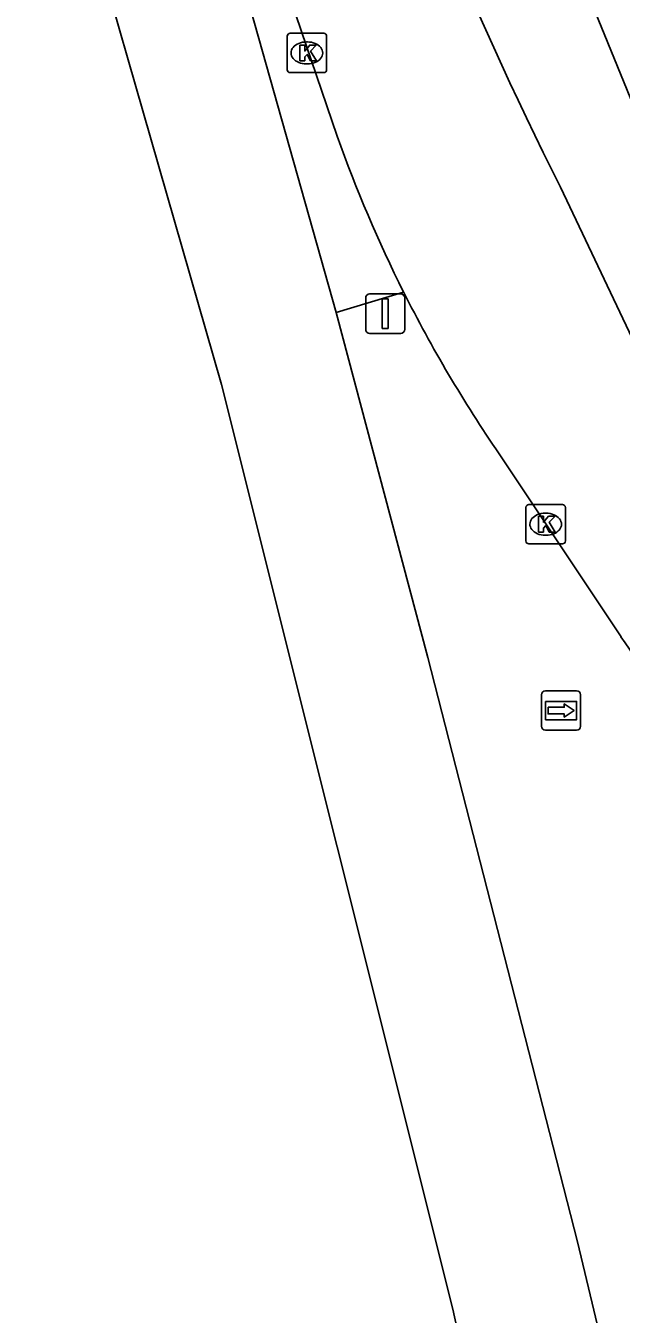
# Model space of a CAD drawing. Extents: x 163010 to 163853, y 382793 to 383982.
# Drawn here: x 163088.77 to 163103.88, y 383748.16 to 383780.87 of the extents above; entities that cross this region are included whole.
import ezdxf

# ---------------------------------------------------------------- set-up
doc = ezdxf.new("R2010")
doc.units = 0
for name, color, linetype in [('IMGEO_Berm_open', 7, 'Continuous'), ('IMGEO_Kolk', 7, 'Continuous'), ('IMGEO_Rijbaan_lokaal_gesloten', 7, 'Continuous'), ('IMGEO_Rijbaan_regionaal_gesloten', 7, 'Continuous'), ('IMGEO_Verkeersbordpaal', 7, 'Continuous'), ('IMGEO_Wegwijzer', 7, 'Continuous')]:
    doc.layers.add(name, color=color, linetype=linetype)

msp = doc.modelspace()

# ---------------------------------------------------------------- linework, layer by layer
at = {"layer": 'IMGEO_Berm_open'}
msp.add_lwpolyline([(163096.65, 383773.589), (163098.359, 383774.107)], dxfattribs=at)
at = {"layer": 'IMGEO_Kolk'}
for p, q in [((163095.405, 383779.75), (163095.405, 383780.602)), ((163095.48, 383780.676), (163096.332, 383780.676)), ((163096.406, 383780.602), (163096.406, 383779.75)), ((163095.893, 383780.456), (163095.918, 383780.456)), ((163096.332, 383779.676), (163095.48, 383779.676)), ((163095.916, 383779.896), (163095.891, 383779.896)), ((163101.463, 383767.787), (163101.463, 383768.639)), ((163101.538, 383768.713), (163102.39, 383768.713)), ((163102.464, 383768.639), (163102.464, 383767.787)), ((163101.951, 383768.493), (163101.976, 383768.493)), ((163101.974, 383767.933), (163101.949, 383767.933)), ((163102.39, 383767.713), (163101.538, 383767.713))]:
    msp.add_line(p, q, dxfattribs=at)
for points in [[(163095.405, 383779.75), (163095.405, 383780.602)], [(163095.48, 383780.676), (163096.332, 383780.676)], [(163096.406, 383780.602), (163096.406, 383779.75)], [(163095.726, 383780.376), (163095.849, 383780.376), (163095.849, 383780.225), (163095.979, 383780.376), (163096.143, 383780.376), (163095.997, 383780.225), (163096.15, 383779.976), (163095.998, 383779.976), (163095.913, 383780.14), (163095.849, 383780.073), (163095.849, 383779.976), (163095.726, 383779.976), (163095.726, 383780.376)], [(163096.332, 383779.676), (163095.48, 383779.676)], [(163101.463, 383767.787), (163101.463, 383768.639)], [(163101.538, 383768.713), (163102.39, 383768.713)], [(163102.464, 383768.639), (163102.464, 383767.787)], [(163101.784, 383768.413), (163101.907, 383768.413), (163101.907, 383768.262), (163102.037, 383768.413), (163102.201, 383768.413), (163102.055, 383768.262), (163102.208, 383768.013), (163102.056, 383768.013), (163101.971, 383768.177), (163101.907, 383768.11), (163101.907, 383768.013), (163101.784, 383768.013), (163101.784, 383768.413)], [(163102.39, 383767.713), (163101.538, 383767.713)]]:
    msp.add_lwpolyline(points, dxfattribs=at)
for centre, start, end in [((163095.482, 383780.6), 91.552, 178.448), ((163095.482, 383780.6), 91.552, 178.448), ((163096.33, 383780.6), 1.552, 88.448), ((163096.33, 383780.6), 1.552, 88.448), ((163095.482, 383779.752), 181.552, 268.448), ((163095.482, 383779.752), 181.552, 268.448), ((163096.33, 383779.752), 271.552, 358.448), ((163096.33, 383779.752), 271.552, 358.448), ((163101.54, 383768.637), 91.552, 178.448), ((163101.54, 383768.637), 91.552, 178.448), ((163102.388, 383768.637), 1.552, 88.448), ((163102.388, 383768.637), 1.552, 88.448), ((163101.54, 383767.789), 181.552, 268.448), ((163101.54, 383767.789), 181.552, 268.448), ((163102.388, 383767.789), 271.552, 358.448), ((163102.388, 383767.789), 271.552, 358.448)]:
    msp.add_arc(centre, 0.0765, start, end, dxfattribs=at)
for centre, major_axis, ratio, start_param, end_param in [((163095.892, 383780.176), (-0.387, 0.002), 0.722429, 4.712389, 7.853982), ((163095.917, 383780.176), (-0.39, 0.002), 0.717154, 1.570796, 4.712389), ((163101.95, 383768.213), (-0.387, 0.002), 0.722429, 4.712389, 7.853982), ((163101.975, 383768.213), (-0.39, 0.002), 0.717154, 1.570796, 4.712389)]:
    msp.add_ellipse(centre, major_axis=major_axis, ratio=ratio, start_param=start_param, end_param=end_param, dxfattribs=at)
at = {"layer": 'IMGEO_Rijbaan_lokaal_gesloten'}
for points in [[(163091.501, 383795.118), (163095.232, 383782.297), (163096.675, 383778.059)], [(163104.597, 383777.84), (163099.727, 383789.784)], [(163102.339, 383776.768), (163107.571, 383765.751), (163109.751, 383766.971)], [(163100.783, 383770.001), (163103.876, 383765.356)]]:
    msp.add_lwpolyline(points, dxfattribs=at)
for centre, radius, start, end in [((163193.972, 383822.714), 102.507, 197.84722, 206.62994), ((163129.49, 383789.707), 34.821, 199.543, 206.616), ((163129.703, 383789.843), 35.072, 206.658, 214.4534), ((163092.346, 383757.166), 14.142, 10.8493, 35.3877)]:
    msp.add_arc(centre, radius, start, end, dxfattribs=at)
at = {"layer": 'IMGEO_Rijbaan_regionaal_gesloten'}
for points in [[(163096.65, 383773.589), (163094.19, 383782.316), (163090.567, 383794.791)], [(163124.134, 383638.055), (163122.891, 383644.423), (163116.136, 383673.057), (163105.471, 383721.431), (163099.604, 383748.287), (163093.737, 383771.763), (163088.772, 383789.05)], [(163120.81, 383669.01), (163120.407, 383670.897), (163117.203, 383685.871), (163113.88, 383701.029), (163107.239, 383731.196), (163106.226, 383735.552), (163102.774, 383750), (163098.97, 383764.833), (163096.65, 383773.589)]]:
    msp.add_lwpolyline(points, dxfattribs=at)
at = {"layer": 'IMGEO_Verkeersbordpaal'}
for p, q in [((163097.397, 383773.157), (163097.397, 383773.957)), ((163097.397, 383773.957), (163097.397, 383773.157)), ((163097.497, 383774.057), (163098.287, 383774.057)), ((163098.287, 383774.057), (163097.497, 383774.057)), ((163098.387, 383773.957), (163098.387, 383773.157)), ((163098.387, 383773.157), (163098.387, 383773.957)), ((163098.287, 383773.057), (163097.497, 383773.057)), ((163097.497, 383773.057), (163098.287, 383773.057))]:
    msp.add_line(p, q, dxfattribs=at)
msp.add_lwpolyline([(163097.817, 383773.932), (163097.967, 383773.932), (163097.967, 383773.182), (163097.817, 383773.182), (163097.817, 383773.932)], dxfattribs=at)
for centre, start, end in [((163097.497, 383773.957), 90, 180), ((163097.497, 383773.957), 90, 180), ((163098.287, 383773.957), 0, 90), ((163098.287, 383773.957), 360, 90), ((163097.497, 383773.157), 180, 270), ((163097.497, 383773.157), 180, 270), ((163098.287, 383773.157), 270, 0), ((163098.287, 383773.157), 270, 0)]:
    msp.add_arc(centre, 0.1, start, end, dxfattribs=at)
at = {"layer": 'IMGEO_Wegwijzer'}
for p, q in [((163101.96, 383763.983), (163102.75, 383763.983)), ((163102.75, 383763.983), (163101.96, 383763.983)), ((163101.86, 383763.083), (163101.86, 383763.883)), ((163101.86, 383763.883), (163101.86, 383763.083)), ((163102.85, 383763.883), (163102.85, 383763.083)), ((163102.85, 383763.083), (163102.85, 383763.883)), ((163102.75, 383762.983), (163101.96, 383762.983)), ((163101.96, 383762.983), (163102.75, 383762.983))]:
    msp.add_line(p, q, dxfattribs=at)
for points in [[(163101.961, 383763.715), (163102.749, 383763.715), (163102.749, 383763.251), (163101.961, 383763.251), (163101.961, 383763.715)], [(163102.026, 383763.567), (163102.026, 383763.483), (163102.026, 383763.399), (163102.437, 383763.399), (163102.437, 383763.316), (163102.684, 383763.483), (163102.437, 383763.65), (163102.437, 383763.567), (163102.026, 383763.567)]]:
    msp.add_lwpolyline(points, dxfattribs=at)
for centre, start, end in [((163101.96, 383763.883), 90, 180), ((163101.96, 383763.883), 90, 180), ((163102.75, 383763.883), 0, 90), ((163102.75, 383763.883), 360, 90), ((163101.96, 383763.083), 180, 270), ((163101.96, 383763.083), 180, 270), ((163102.75, 383763.083), 270, 0), ((163102.75, 383763.083), 270, 0)]:
    msp.add_arc(centre, 0.1, start, end, dxfattribs=at)

doc.saveas('drawing.dxf')
